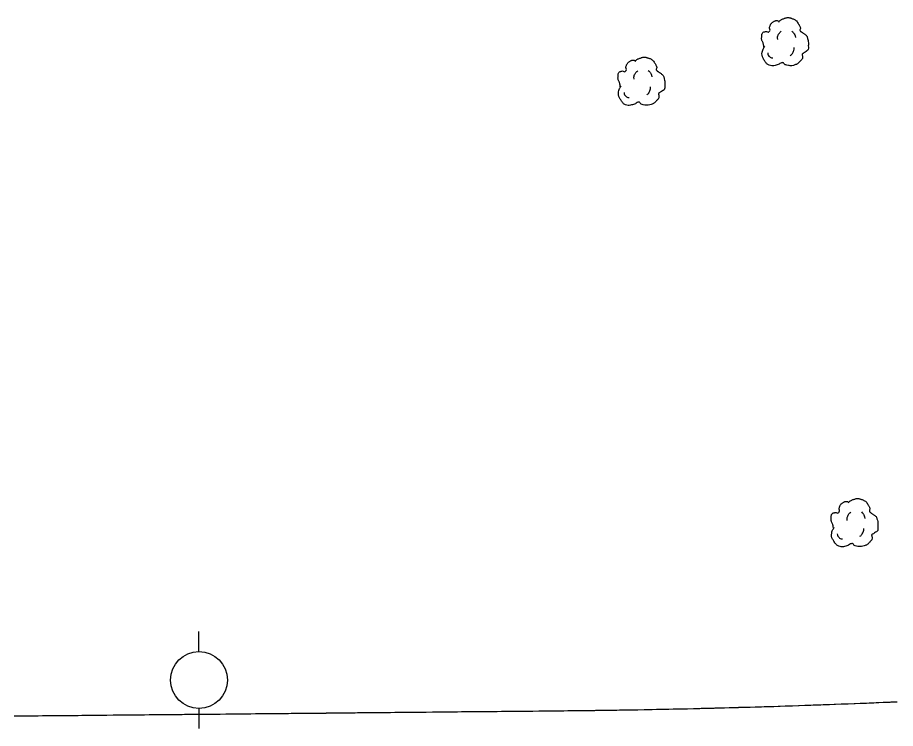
# Model space of a CAD drawing. Extents: x 2145380 to 2157287, y 139568 to 149130.
# Drawn here: x 2148969.9 to 2149093.5, y 143202 to 143302.2 of the extents above; entities that cross this region are included whole.
import ezdxf

# ---------------------------------------------------------------- set-up
doc = ezdxf.new("R2010")
doc.units = 0
for name, color, linetype in [('PR_PREVIOUSLY CONSTRUCTED', 7, 'Continuous'), ('TOPO_Power Pole', 7, 'Continuous'), ('TOPO_Tree', 7, 'Continuous')]:
    doc.layers.add(name, color=color, linetype=linetype)

# ---------------------------------------------------------------- blocks, each defined once
blk = doc.blocks.new('TREE')
at = {"layer": 'TOPO_Tree'}
for points in [[(-3.49, 17.6), (-3.07, 18.27), (-2.58, 18.8), (-1.9, 19.19), (-1.05, 19.68), (-0.19, 19.96), (0.74, 20.24), (1.62, 20.51), (2.51, 20.82), (3.39, 20.77), (4.1, 20.73), (4.8, 20.47), (5.51, 20.24), (6.43, 19.95), (7.32, 19.73), (8.15, 19.19), (9.36, 18.4), (10.02, 17.21), (10.8, 16.01), (11.24, 15.33), (11.58, 14.62), (11.86, 13.89), (12.17, 13.08), (11.37, 12.02), (11.86, 11.25), (12, 11.03), (12.18, 10.86), (12.39, 10.72), (12.91, 10.35), (13.45, 10.02), (13.97, 9.66), (14.7, 9.16), (15.41, 8.68), (16.09, 8.07), (16.7, 7.53), (16.93, 6.73), (17.15, 5.95), (17.59, 4.38), (17.71, 2.77), (17.68, 1.19), (17.65, -0.25), (17.83, -2.22), (16.62, -3.04), (15.47, -3.83), (14.31, -4.58), (13.16, -5.35)], [(-14.07, -0.4), (-14.17, 0.5), (-14.37, 1.38), (-14.6, 2.25), (-14.84, 3.17), (-15.47, 3.96), (-15.66, 4.9), (-15.8, 5.59), (-15.71, 6.31), (-15.66, 7.01), (-15.6, 7.91), (-15.72, 8.8), (-15.13, 9.66), (-14.62, 10.42), (-13.76, 10.49), (-13.02, 10.72), (-12.18, 10.98), (-11.06, 10), (-10.37, 10.72), (-9.4, 11.74), (-10.29, 13.28), (-9.84, 14.42), (-9.56, 15.15), (-9.32, 15.89), (-8.78, 16.54), (-8.18, 17.26), (-7.5, 17.68), (-6.67, 18.13), (-6.14, 18.41), (-5.61, 18.61), (-5.08, 18.66), (-4.55, 18.71), (-4.02, 18.54), (-3.49, 18.13)], [(-4.21, 5.09), (-4.46, 6.09), (-4.3, 7.21), (-3.84, 8.21), (-3.33, 9.34), (-2.71, 10.27), (-1.64, 10.97)], [(5.89, 11.15), (6.5, 10.68), (6.96, 10.17), (7.36, 9.5), (7.93, 8.56), (8.31, 7.6), (8.46, 6.56)], [(13.16, -5.34), (13.25, -5.81), (13.36, -6.28), (13.45, -6.75), (13.76, -8.52), (12.24, -10.03), (10.8, -11.51), (9.98, -12.34), (9.13, -12.77), (8.15, -13.1), (5.97, -13.83), (3.32, -13.56), (1.27, -13.1), (0.49, -12.92), (-0.06, -11.44), (-0.84, -11.51), (-2.04, -11.61), (-3.28, -12.78), (-4.55, -13.1), (-6.06, -13.47), (-7.77, -14.03), (-9.31, -13.62), (-11.36, -13.09), (-12.84, -11.41), (-14.07, -9.39), (-15.32, -7.35), (-15.61, -5.13), (-15.13, -3.04), (-14.87, -1.89), (-13.91, -0.75), (-13.54, 0.13)], [(-11.38, -4.46), (-11.47, -5.41), (-11.03, -6.32), (-10.09, -7.22), (-9.3, -7.97), (-8.49, -8.26), (-7.7, -8.14)], [(4.79, -6.29), (5.71, -5.66), (6.3, -4.92), (6.81, -3.91), (7.36, -2.81), (7.63, -1.7), (7.54, -0.6)]]:
    blk.add_open_spline(points, degree=3, dxfattribs=at)
blk = doc.blocks.new('POWPOL')
at = {"layer": 'TOPO_Power Pole'}
for p, q in [((0, 10.16), (0, 17.34)), ((0, -10.16), (0, -17.34))]:
    blk.add_line(p, q, dxfattribs=at)
blk.add_circle((0, 0), 10.16, dxfattribs=at)

msp = doc.modelspace()

# ---------------------------------------------------------------- linework, layer by layer
at = {"layer": 'PR_PREVIOUSLY CONSTRUCTED'}
msp.add_lwpolyline([(2148969.4, 143203.8), (2148970.13, 143203.81), (2148970.4, 143203.81), (2148971.01, 143203.81), (2148971.4, 143203.82), (2148971.89, 143203.82), (2148972.4, 143203.83), (2148972.77, 143203.83), (2148973.4, 143203.84), (2148973.66, 143203.84), (2148974.4, 143203.85), (2148974.54, 143203.85), (2148975.4, 143203.85), (2148975.42, 143203.86), (2148976.3, 143203.86), (2148976.4, 143203.86), (2148977.18, 143203.87), (2148977.4, 143203.87), (2148978.06, 143203.88), (2148978.4, 143203.88), (2148978.94, 143203.89), (2148979.4, 143203.89), (2148979.83, 143203.9), (2148980.4, 143203.9), (2148980.71, 143203.91), (2148981.4, 143203.91), (2148981.59, 143203.91), (2148982.4, 143203.92), (2148982.47, 143203.92), (2148983.35, 143203.93), (2148983.4, 143203.93), (2148984.23, 143203.94), (2148984.4, 143203.94), (2148985.12, 143203.95), (2148985.4, 143203.95), (2148986, 143203.96), (2148986.4, 143203.96), (2148986.88, 143203.96), (2148987.4, 143203.97), (2148987.76, 143203.97), (2148988.4, 143203.98), (2148988.64, 143203.98), (2148989.4, 143203.99), (2148989.52, 143203.99), (2148990.4, 143204), (2148990.4, 143204), (2148991.28, 143204.01), (2148991.4, 143204.01), (2148992.17, 143204.01), (2148992.4, 143204.02), (2148993.05, 143204.02), (2148993.4, 143204.03), (2148993.93, 143204.03), (2148994.4, 143204.04), (2148994.81, 143204.04), (2148995.4, 143204.05), (2148995.69, 143204.05), (2148996.4, 143204.05), (2148996.57, 143204.06), (2148997.4, 143204.06), (2148997.46, 143204.07), (2148998.34, 143204.07), (2148998.4, 143204.07), (2148999.22, 143204.08), (2148999.4, 143204.08), (2149000.1, 143204.09), (2149000.4, 143204.09), (2149000.98, 143204.1), (2149001.4, 143204.1), (2149001.86, 143204.11), (2149002.4, 143204.11), (2149002.74, 143204.11), (2149003.4, 143204.12), (2149003.62, 143204.12), (2149004.4, 143204.13), (2149004.51, 143204.13), (2149005.39, 143204.14), (2149005.4, 143204.14), (2149006.27, 143204.15), (2149006.4, 143204.15), (2149007.15, 143204.16), (2149007.4, 143204.16), (2149008.03, 143204.16), (2149008.4, 143204.17), (2149008.91, 143204.17), (2149009.4, 143204.18), (2149009.79, 143204.18), (2149010.4, 143204.19), (2149010.68, 143204.19), (2149011.23, 143204.19), (2149011.4, 143204.2), (2149011.56, 143204.2), (2149012.4, 143204.21), (2149012.44, 143204.21), (2149013.32, 143204.21), (2149013.4, 143204.22), (2149014.2, 143204.22), (2149014.4, 143204.22), (2149015.08, 143204.23), (2149015.4, 143204.23), (2149015.96, 143204.24), (2149016.4, 143204.24), (2149016.85, 143204.25), (2149017.4, 143204.25), (2149017.73, 143204.26), (2149018.4, 143204.26), (2149018.61, 143204.27), (2149019.4, 143204.27), (2149019.49, 143204.27), (2149020.37, 143204.28), (2149020.4, 143204.28), (2149021.25, 143204.29), (2149021.4, 143204.29), (2149022.13, 143204.3), (2149022.4, 143204.3), (2149023.02, 143204.31), (2149023.4, 143204.31), (2149023.9, 143204.32), (2149024.4, 143204.32), (2149024.78, 143204.32), (2149025.39, 143204.33), (2149025.66, 143204.33), (2149026.39, 143204.34), (2149026.54, 143204.34), (2149027.39, 143204.35), (2149027.42, 143204.35), (2149028.3, 143204.36), (2149028.39, 143204.36), (2149029.19, 143204.36), (2149029.39, 143204.37), (2149030.07, 143204.37), (2149030.39, 143204.38), (2149030.95, 143204.38), (2149031.39, 143204.39), (2149031.83, 143204.39), (2149032.39, 143204.4), (2149032.71, 143204.4), (2149033.39, 143204.4), (2149033.59, 143204.41), (2149034.39, 143204.41), (2149034.48, 143204.42), (2149035.36, 143204.42), (2149035.39, 143204.42), (2149036.24, 143204.43), (2149036.39, 143204.43), (2149037.12, 143204.44), (2149037.39, 143204.44), (2149038, 143204.45), (2149038.39, 143204.45), (2149038.88, 143204.46), (2149039.39, 143204.46), (2149039.76, 143204.47), (2149040.39, 143204.47), (2149040.65, 143204.47), (2149041.39, 143204.48), (2149041.53, 143204.48), (2149042.39, 143204.49), (2149042.41, 143204.49), (2149043.29, 143204.5), (2149043.39, 143204.5), (2149044.17, 143204.51), (2149044.39, 143204.51), (2149045.05, 143204.52), (2149045.39, 143204.52), (2149045.41, 143204.52), (2149045.42, 143204.52), (2149045.93, 143204.52), (2149046.38, 143204.53), (2149046.8, 143204.53), (2149047.37, 143204.54), (2149047.67, 143204.54), (2149048.35, 143204.55), (2149048.54, 143204.55), (2149049.34, 143204.56), (2149049.41, 143204.56), (2149050.28, 143204.57), (2149050.33, 143204.57), (2149051.15, 143204.58), (2149051.31, 143204.59), (2149052.01, 143204.6), (2149052.3, 143204.6), (2149052.88, 143204.61), (2149052.92, 143204.61), (2149053.29, 143204.62), (2149053.75, 143204.62), (2149054.27, 143204.63), (2149054.62, 143204.64), (2149055.26, 143204.65), (2149055.49, 143204.65), (2149056.25, 143204.66), (2149056.36, 143204.66), (2149057.23, 143204.68), (2149058.1, 143204.7), (2149058.22, 143204.7), (2149058.97, 143204.71), (2149059.21, 143204.72), (2149059.84, 143204.73), (2149060.19, 143204.74), (2149060.44, 143204.74), (2149060.71, 143204.75), (2149061.18, 143204.76), (2149061.58, 143204.77), (2149062.17, 143204.78), (2149062.45, 143204.78), (2149063.15, 143204.8), (2149063.32, 143204.8), (2149064.14, 143204.82), (2149064.19, 143204.82), (2149065.06, 143204.84), (2149065.12, 143204.84), (2149065.93, 143204.86), (2149066.11, 143204.87), (2149066.8, 143204.88), (2149067.1, 143204.89), (2149067.67, 143204.9), (2149067.94, 143204.91), (2149068.08, 143204.92), (2149068.54, 143204.93), (2149069.07, 143204.94), (2149069.41, 143204.95), (2149070.06, 143204.97), (2149070.28, 143204.97), (2149071.04, 143204.99), (2149071.15, 143205), (2149071.4, 143205), (2149071.4, 143205.01), (2149072.02, 143205.02), (2149072.03, 143205.02), (2149072.88, 143205.05), (2149073.02, 143205.05), (2149073.75, 143205.07), (2149074, 143205.08), (2149074.62, 143205.1), (2149074.99, 143205.11), (2149075.45, 143205.12), (2149075.49, 143205.12), (2149075.97, 143205.14), (2149076.36, 143205.15), (2149076.96, 143205.17), (2149077.23, 143205.18), (2149077.95, 143205.2), (2149078.1, 143205.21), (2149078.93, 143205.23), (2149078.97, 143205.24), (2149079.84, 143205.27), (2149079.92, 143205.27), (2149080.71, 143205.3), (2149080.91, 143205.3), (2149081.58, 143205.32), (2149081.89, 143205.34), (2149082.45, 143205.36), (2149082.88, 143205.37), (2149082.96, 143205.37), (2149083.32, 143205.39), (2149083.87, 143205.41), (2149084.19, 143205.42), (2149084.85, 143205.44), (2149085.05, 143205.45), (2149085.84, 143205.48), (2149085.92, 143205.48), (2149086.79, 143205.52), (2149086.82, 143205.52), (2149087.66, 143205.55), (2149087.81, 143205.56), (2149088.53, 143205.59), (2149088.79, 143205.6), (2149089.4, 143205.62), (2149089.78, 143205.64), (2149090.27, 143205.66), (2149090.46, 143205.66), (2149090.77, 143205.68), (2149091.14, 143205.69), (2149091.75, 143205.72), (2149092.01, 143205.73), (2149092.74, 143205.76), (2149092.88, 143205.77), (2149093.72, 143205.8)], dxfattribs=at)

# ---------------------------------------------------------------- block references
at = {"layer": 'TOPO_Power Pole', "xscale": 0.39370000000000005, "yscale": 0.3937000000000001}
msp.add_blockref('POWPOL', (2148995.43, 143208.86), dxfattribs=at)
at = {"layer": 'TOPO_Tree', "xscale": 0.19685000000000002, "yscale": 0.19685000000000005}
for p in [(2149077.74, 143298.12), (2149057.52, 143292.55), (2149087.53, 143230.35)]:
    msp.add_blockref('TREE', p, dxfattribs=at)

doc.saveas('drawing.dxf')
